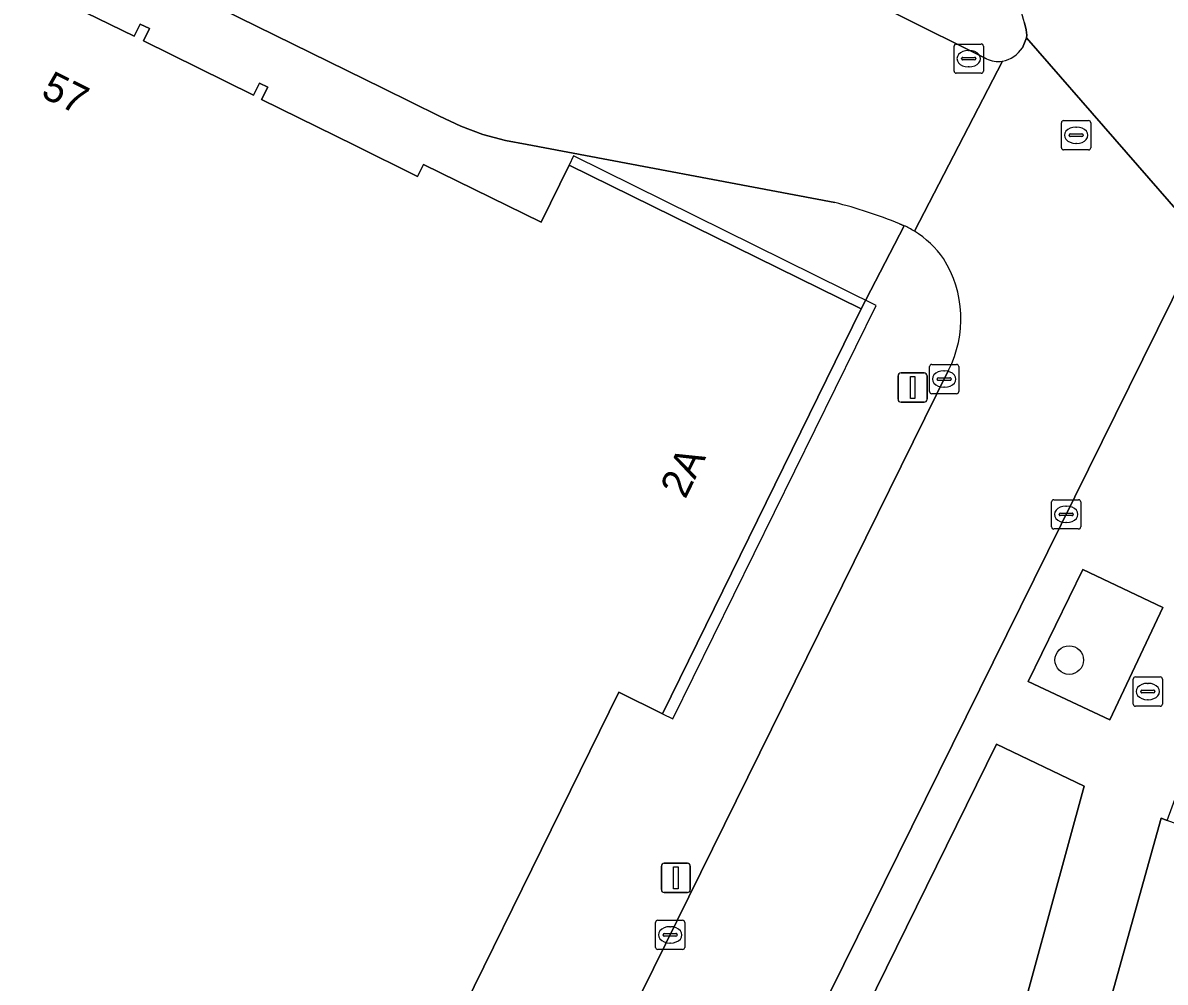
# Model space of a CAD drawing. Extents: x 159217 to 160349, y 381246 to 382172.
# Drawn here: x 160206.25 to 160245.3, y 382047.86 to 382080.64 of the extents above; entities that cross this region are included whole.
import ezdxf

# ---------------------------------------------------------------- set-up
doc = ezdxf.new("R2010")
doc.units = 0
for name, color, linetype in [('IMGEO_Boom', 7, 'Continuous'), ('IMGEO_Brandkraan', 7, 'Continuous'), ('IMGEO_Groenvoorziening', 7, 'Continuous'), ('IMGEO_Kolk', 7, 'Continuous'), ('IMGEO_Lichtmast', 7, 'Continuous'), ('IMGEO_Pand', 7, 'Continuous'), ('IMGEO_Pand_nummerreeks', 7, 'Continuous'), ('IMGEO_Pand_overbouw', 7, 'Continuous'), ('IMGEO_Rijbaan_lokaal_open', 7, 'Continuous'), ('IMGEO_Rioolput', 7, 'Continuous'), ('IMGEO_Verkeerseiland_open', 7, 'Continuous'), ('IMGEO_Voetpad_open', 7, 'Continuous')]:
    doc.layers.add(name, color=color, linetype=linetype)

msp = doc.modelspace()

# ---------------------------------------------------------------- linework, layer by layer
at = {"layer": 'IMGEO_Boom'}
msp.add_circle((160242.023, 382058.864), 0.489, dxfattribs=at)
at = {"layer": 'IMGEO_Brandkraan'}
for p, q in [((160244.209, 382057.362), (160244.209, 382058.214)), ((160244.284, 382058.288), (160245.136, 382058.288)), ((160245.21, 382058.214), (160245.21, 382057.362)), ((160244.511, 382057.831), (160244.909, 382057.831)), ((160244.697, 382058.068), (160244.722, 382058.068)), ((160244.468, 382057.782), (160244.468, 382057.794)), ((160244.906, 382057.745), (160244.508, 382057.745)), ((160244.72, 382057.508), (160244.695, 382057.508)), ((160244.952, 382057.794), (160244.952, 382057.782)), ((160245.136, 382057.288), (160244.284, 382057.288))]:
    msp.add_line(p, q, dxfattribs=at)
for points in [[(160244.209, 382057.362), (160244.209, 382058.214)], [(160244.284, 382058.288), (160245.136, 382058.288)], [(160245.21, 382058.214), (160245.21, 382057.362)], [(160245.136, 382057.288), (160244.284, 382057.288)]]:
    msp.add_lwpolyline(points, dxfattribs=at)
for centre, radius, start, end in [((160244.286, 382058.212), 0.0765, 91.552, 178.448), ((160244.286, 382058.212), 0.0765, 91.552, 178.448), ((160245.134, 382058.212), 0.0765, 1.552, 88.448), ((160245.134, 382058.212), 0.0765, 1.552, 88.448), ((160244.508, 382057.791), 0.0403, 85.8775, 175.7526), ((160244.913, 382057.793), 0.0386, 1.7309, 96.639), ((160244.505, 382057.781), 0.0366, 178.938, 274.7102), ((160244.909, 382057.788), 0.043, 264.8664, 352.4533), ((160244.286, 382057.364), 0.0765, 181.552, 268.448), ((160244.286, 382057.364), 0.0765, 181.552, 268.448), ((160245.134, 382057.364), 0.0765, 271.552, 358.448), ((160245.134, 382057.364), 0.0765, 271.552, 358.448)]:
    msp.add_arc(centre, radius, start, end, dxfattribs=at)
for centre, major_axis, ratio, start_param, end_param in [((160244.696, 382057.788), (-0.387, 0.002), 0.722429, 4.712389, 7.853982), ((160244.721, 382057.788), (-0.39, 0.002), 0.717154, 1.570796, 4.712389)]:
    msp.add_ellipse(centre, major_axis=major_axis, ratio=ratio, start_param=start_param, end_param=end_param, dxfattribs=at)
at = {"layer": 'IMGEO_Groenvoorziening'}
for points in [[(160242.494, 382061.958), (160240.624, 382058.134), (160243.414, 382056.816), (160245.229, 382060.659)], [(160239.539, 382055.992), (160233.038, 382042.792), (160235.28, 382041.684), (160239.652, 382044.006), (160242.533, 382054.554)]]:
    msp.add_lwpolyline(points, close=True, dxfattribs=at)
at = {"layer": 'IMGEO_Kolk'}
for p, q in [((160238.087, 382078.99), (160238.087, 382079.842)), ((160238.162, 382079.916), (160239.014, 382079.916)), ((160238.575, 382079.696), (160238.6, 382079.696)), ((160239.088, 382079.842), (160239.088, 382078.99)), ((160238.346, 382079.41), (160238.346, 382079.422)), ((160238.784, 382079.373), (160238.386, 382079.373)), ((160238.389, 382079.459), (160238.787, 382079.459)), ((160238.83, 382079.422), (160238.83, 382079.41)), ((160239.014, 382078.916), (160238.162, 382078.916)), ((160238.598, 382079.136), (160238.573, 382079.136)), ((160237.247, 382068.04), (160237.247, 382068.892)), ((160237.322, 382068.966), (160238.174, 382068.966)), ((160237.735, 382068.746), (160237.76, 382068.746)), ((160238.248, 382068.892), (160238.248, 382068.04)), ((160237.506, 382068.46), (160237.506, 382068.472)), ((160237.944, 382068.423), (160237.546, 382068.423)), ((160237.549, 382068.509), (160237.947, 382068.509)), ((160237.99, 382068.472), (160237.99, 382068.46)), ((160238.174, 382067.966), (160237.322, 382067.966)), ((160237.758, 382068.186), (160237.733, 382068.186)), ((160241.419, 382063.417), (160241.419, 382064.269)), ((160241.494, 382064.343), (160242.346, 382064.343)), ((160241.907, 382064.123), (160241.932, 382064.123)), ((160242.42, 382064.269), (160242.42, 382063.417)), ((160241.678, 382063.837), (160241.678, 382063.849)), ((160242.116, 382063.8), (160241.718, 382063.8)), ((160241.721, 382063.886), (160242.119, 382063.886)), ((160242.162, 382063.849), (160242.162, 382063.837)), ((160242.346, 382063.343), (160241.494, 382063.343)), ((160241.93, 382063.563), (160241.905, 382063.563)), ((160227.881, 382049.047), (160227.881, 382049.899)), ((160227.956, 382049.973), (160228.808, 382049.973)), ((160228.369, 382049.753), (160228.394, 382049.753)), ((160228.882, 382049.899), (160228.882, 382049.047)), ((160228.14, 382049.467), (160228.14, 382049.479)), ((160228.578, 382049.43), (160228.18, 382049.43)), ((160228.183, 382049.516), (160228.581, 382049.516)), ((160228.624, 382049.479), (160228.624, 382049.467)), ((160228.808, 382048.973), (160227.956, 382048.973)), ((160228.392, 382049.193), (160228.367, 382049.193))]:
    msp.add_line(p, q, dxfattribs=at)
for points in [[(160238.087, 382078.99), (160238.087, 382079.842)], [(160238.162, 382079.916), (160239.014, 382079.916)], [(160239.088, 382079.842), (160239.088, 382078.99)], [(160239.014, 382078.916), (160238.162, 382078.916)], [(160237.247, 382068.04), (160237.247, 382068.892)], [(160237.322, 382068.966), (160238.174, 382068.966)], [(160238.248, 382068.892), (160238.248, 382068.04)], [(160238.174, 382067.966), (160237.322, 382067.966)], [(160241.419, 382063.417), (160241.419, 382064.269)], [(160241.494, 382064.343), (160242.346, 382064.343)], [(160242.42, 382064.269), (160242.42, 382063.417)], [(160242.346, 382063.343), (160241.494, 382063.343)], [(160227.881, 382049.047), (160227.881, 382049.899)], [(160227.956, 382049.973), (160228.808, 382049.973)], [(160228.882, 382049.899), (160228.882, 382049.047)], [(160228.808, 382048.973), (160227.956, 382048.973)]]:
    msp.add_lwpolyline(points, dxfattribs=at)
for centre, radius, start, end in [((160238.164, 382079.84), 0.0765, 91.552, 178.448), ((160238.164, 382079.84), 0.0765, 91.552, 178.448), ((160239.012, 382079.84), 0.0765, 1.552, 88.448), ((160239.012, 382079.84), 0.0765, 1.552, 88.448), ((160238.386, 382079.419), 0.0403, 85.8775, 175.7526), ((160238.383, 382079.409), 0.0366, 178.938, 274.7102), ((160238.787, 382079.416), 0.043, 264.8664, 352.4533), ((160238.791, 382079.421), 0.0386, 1.7309, 96.639), ((160238.164, 382078.992), 0.0765, 181.552, 268.448), ((160238.164, 382078.992), 0.0765, 181.552, 268.448), ((160239.012, 382078.992), 0.0765, 271.552, 358.448), ((160239.012, 382078.992), 0.0765, 271.552, 358.448), ((160237.324, 382068.89), 0.0765, 91.552, 178.448), ((160237.324, 382068.89), 0.0765, 91.552, 178.448), ((160238.172, 382068.89), 0.0765, 1.552, 88.448), ((160238.172, 382068.89), 0.0765, 1.552, 88.448), ((160237.546, 382068.469), 0.0403, 85.8775, 175.7526), ((160237.543, 382068.459), 0.0366, 178.938, 274.7102), ((160237.947, 382068.466), 0.043, 264.8664, 352.4533), ((160237.951, 382068.471), 0.0386, 1.7309, 96.639), ((160237.324, 382068.042), 0.0765, 181.552, 268.448), ((160237.324, 382068.042), 0.0765, 181.552, 268.448), ((160238.172, 382068.042), 0.0765, 271.552, 358.448), ((160238.172, 382068.042), 0.0765, 271.552, 358.448), ((160241.496, 382064.267), 0.0765, 91.552, 178.448), ((160241.496, 382064.267), 0.0765, 91.552, 178.448), ((160242.344, 382064.267), 0.0765, 1.552, 88.448), ((160242.344, 382064.267), 0.0765, 1.552, 88.448), ((160241.718, 382063.846), 0.0403, 85.8775, 175.7526), ((160241.715, 382063.836), 0.0366, 178.938, 274.7102), ((160242.119, 382063.843), 0.043, 264.8664, 352.4533), ((160242.123, 382063.848), 0.0386, 1.7309, 96.639), ((160241.496, 382063.419), 0.0765, 181.552, 268.448), ((160241.496, 382063.419), 0.0765, 181.552, 268.448), ((160242.344, 382063.419), 0.0765, 271.552, 358.448), ((160242.344, 382063.419), 0.0765, 271.552, 358.448), ((160227.958, 382049.897), 0.0765, 91.552, 178.448), ((160227.958, 382049.897), 0.0765, 91.552, 178.448), ((160228.806, 382049.897), 0.0765, 1.552, 88.448), ((160228.806, 382049.897), 0.0765, 1.552, 88.448), ((160228.18, 382049.476), 0.0403, 85.8775, 175.7526), ((160228.177, 382049.466), 0.0366, 178.938, 274.7102), ((160228.581, 382049.473), 0.043, 264.8664, 352.4533), ((160228.585, 382049.478), 0.0386, 1.7309, 96.639), ((160227.958, 382049.049), 0.0765, 181.552, 268.448), ((160227.958, 382049.049), 0.0765, 181.552, 268.448), ((160228.806, 382049.049), 0.0765, 271.552, 358.448), ((160228.806, 382049.049), 0.0765, 271.552, 358.448)]:
    msp.add_arc(centre, radius, start, end, dxfattribs=at)
for centre, major_axis, ratio, start_param, end_param in [((160238.574, 382079.416), (-0.387, 0.002), 0.722429, 4.712389, 7.853982), ((160238.599, 382079.416), (-0.39, 0.002), 0.717154, 1.570796, 4.712389), ((160237.734, 382068.466), (-0.387, 0.002), 0.722429, 4.712389, 7.853982), ((160237.759, 382068.466), (-0.39, 0.002), 0.717154, 1.570796, 4.712389), ((160241.906, 382063.843), (-0.387, 0.002), 0.722429, 4.712389, 7.853982), ((160241.931, 382063.843), (-0.39, 0.002), 0.717154, 1.570796, 4.712389), ((160228.368, 382049.473), (-0.387, 0.002), 0.722429, 4.712389, 7.853982), ((160228.393, 382049.473), (-0.39, 0.002), 0.717154, 1.570796, 4.712389)]:
    msp.add_ellipse(centre, major_axis=major_axis, ratio=ratio, start_param=start_param, end_param=end_param, dxfattribs=at)
at = {"layer": 'IMGEO_Lichtmast'}
for p, q in [((160236.173, 382067.775), (160236.173, 382068.575)), ((160236.173, 382068.575), (160236.173, 382067.775)), ((160236.273, 382068.675), (160237.063, 382068.675)), ((160237.063, 382068.675), (160236.273, 382068.675)), ((160237.163, 382068.575), (160237.163, 382067.775)), ((160237.163, 382067.775), (160237.163, 382068.575)), ((160237.063, 382067.675), (160236.273, 382067.675)), ((160236.273, 382067.675), (160237.063, 382067.675)), ((160228.08, 382051.019), (160228.08, 382051.819)), ((160228.08, 382051.819), (160228.08, 382051.019)), ((160228.18, 382051.919), (160228.97, 382051.919)), ((160228.97, 382051.919), (160228.18, 382051.919)), ((160229.07, 382051.819), (160229.07, 382051.019)), ((160229.07, 382051.019), (160229.07, 382051.819)), ((160228.97, 382050.919), (160228.18, 382050.919)), ((160228.18, 382050.919), (160228.97, 382050.919))]:
    msp.add_line(p, q, dxfattribs=at)
for points in [[(160236.593, 382068.55), (160236.743, 382068.55), (160236.743, 382067.8), (160236.593, 382067.8), (160236.593, 382068.55)], [(160228.5, 382051.794), (160228.65, 382051.794), (160228.65, 382051.044), (160228.5, 382051.044), (160228.5, 382051.794)]]:
    msp.add_lwpolyline(points, dxfattribs=at)
for centre, start, end in [((160236.273, 382068.575), 90, 180), ((160236.273, 382068.575), 90, 180), ((160237.063, 382068.575), 0, 90), ((160237.063, 382068.575), 360, 90), ((160236.273, 382067.775), 180, 270), ((160236.273, 382067.775), 180, 270), ((160237.063, 382067.775), 270, 0), ((160237.063, 382067.775), 270, 0), ((160228.18, 382051.819), 90, 180), ((160228.18, 382051.819), 90, 180), ((160228.97, 382051.819), 0, 90), ((160228.97, 382051.819), 360, 90), ((160228.18, 382051.019), 180, 270), ((160228.18, 382051.019), 180, 270), ((160228.97, 382051.019), 270, 0), ((160228.97, 382051.019), 270, 0)]:
    msp.add_arc(centre, 0.1, start, end, dxfattribs=at)
at = {"layer": 'IMGEO_Pand'}
msp.add_lwpolyline([(160218.71, 382041.658), (160226.628, 382057.764), (160228.115, 382057.032), (160234.915, 382070.865), (160224.926, 382075.775), (160223.966, 382073.823), (160219.949, 382075.798), (160219.749, 382075.392), (160217.588, 382076.454), (160214.411, 382078.016), (160214.622, 382078.444), (160214.341, 382078.582), (160214.139, 382078.171), (160210.377, 382080.021), (160210.583, 382080.441), (160210.262, 382080.599), (160210.056, 382080.18), (160206.335, 382082.009)], dxfattribs=at)
msp.add_lwpolyline([(160255.639, 382049.633), (160245.377, 382053.38), (160245.168, 382053.456), (160243.274, 382046.684), (160251.405, 382044.329), (160252.469, 382048.006), (160254.96, 382047.285)], close=True, dxfattribs=at)
at = {"layer": 'IMGEO_Pand_overbouw'}
msp.add_lwpolyline([(160228.115, 382057.032), (160228.477, 382056.854), (160235.42, 382070.976), (160225.074, 382076.095), (160224.926, 382075.775), (160234.915, 382070.865)], close=True, dxfattribs=at)
at = {"layer": 'IMGEO_Rijbaan_lokaal_open'}
for points in [[(160206.252, 382084.455), (160218.557, 382078.406), (160220.493, 382077.455), (160221.221, 382077.108), (160221.976, 382076.827), (160222.754, 382076.615), (160223.491, 382076.481), (160234.007, 382074.498)], [(160239.191, 382079.414), (160230.002, 382084.005)], [(160240.491, 382080.639), (160240.553, 382080.401), (160240.574, 382080.217), (160240.567, 382080.128), (160246.603, 382073.202), (160247.032, 382073.719)], [(160244.545, 382069.152), (160246.042, 382072.193), (160246.603, 382073.202), (160240.567, 382080.128), (160240.422, 382079.788)], [(160239.737, 382079.328), (160236.729, 382073.52)], [(160236.729, 382073.52), (160239.737, 382079.328)], [(160236.218, 382073.775), (160236.376, 382073.707)], [(160231.992, 382043.761), (160244.545, 382069.152)], [(160237.898, 382068.773), (160225.401, 382043.427)]]:
    msp.add_lwpolyline(points, dxfattribs=at)
for centre, radius, start, end in [((160230.601, 382078.053), 10.222, 14.6523, 20.1464), ((160239.544, 382080.356), 1.046, 280.646, 327.1194), ((160239.603, 382080.254), 0.936, 243.8737, 278.2242), ((160230.006, 382058.52), 16.471, 67.8428, 75.9415), ((160235.005, 382070.692), 3.312, 58.6309, 65.5448), ((160234.997, 382070.679), 3.327, 34.8617, 58.6276), ((160234.463, 382070.527), 3.857, 332.9582, 32.1842)]:
    msp.add_arc(centre, radius, start, end, dxfattribs=at)
at = {"layer": 'IMGEO_Rioolput'}
for p, q in [((160241.758, 382076.372), (160241.758, 382077.224)), ((160241.833, 382077.298), (160242.685, 382077.298)), ((160242.246, 382077.078), (160242.271, 382077.078)), ((160242.759, 382077.224), (160242.759, 382076.372)), ((160242.017, 382076.792), (160242.017, 382076.804)), ((160242.455, 382076.755), (160242.057, 382076.755)), ((160242.06, 382076.841), (160242.458, 382076.841)), ((160242.501, 382076.804), (160242.501, 382076.792)), ((160242.685, 382076.298), (160241.833, 382076.298)), ((160242.269, 382076.518), (160242.244, 382076.518))]:
    msp.add_line(p, q, dxfattribs=at)
for points in [[(160241.758, 382076.372), (160241.758, 382077.224)], [(160241.833, 382077.298), (160242.685, 382077.298)], [(160242.759, 382077.224), (160242.759, 382076.372)], [(160242.685, 382076.298), (160241.833, 382076.298)]]:
    msp.add_lwpolyline(points, dxfattribs=at)
for centre, radius, start, end in [((160241.835, 382077.222), 0.0765, 91.552, 178.448), ((160241.835, 382077.222), 0.0765, 91.552, 178.448), ((160242.683, 382077.222), 0.0765, 1.552, 88.448), ((160242.683, 382077.222), 0.0765, 1.552, 88.448), ((160242.057, 382076.801), 0.0403, 85.8775, 175.7526), ((160242.054, 382076.791), 0.0366, 178.938, 274.7102), ((160242.458, 382076.798), 0.043, 264.8664, 352.4533), ((160242.462, 382076.803), 0.0386, 1.7309, 96.639), ((160241.835, 382076.374), 0.0765, 181.552, 268.448), ((160241.835, 382076.374), 0.0765, 181.552, 268.448), ((160242.683, 382076.374), 0.0765, 271.552, 358.448), ((160242.683, 382076.374), 0.0765, 271.552, 358.448)]:
    msp.add_arc(centre, radius, start, end, dxfattribs=at)
for centre, major_axis, ratio, start_param, end_param in [((160242.245, 382076.798), (-0.387, 0.002), 0.722429, 4.712389, 7.853982), ((160242.27, 382076.798), (-0.39, 0.002), 0.717154, 1.570796, 4.712389)]:
    msp.add_ellipse(centre, major_axis=major_axis, ratio=ratio, start_param=start_param, end_param=end_param, dxfattribs=at)
at = {"layer": 'IMGEO_Verkeerseiland_open'}
for points in [[(160230.002, 382084.005), (160239.191, 382079.414)], [(160240.422, 382079.788), (160240.567, 382080.128), (160240.574, 382080.217), (160240.553, 382080.401), (160240.491, 382080.639)]]:
    msp.add_lwpolyline(points, dxfattribs=at)
for centre, radius, start, end in [((160230.601, 382078.053), 10.222, 14.6523, 20.1464), ((160239.544, 382080.356), 1.046, 280.646, 327.1194), ((160239.603, 382080.254), 0.936, 243.8737, 278.2242)]:
    msp.add_arc(centre, radius, start, end, dxfattribs=at)
at = {"layer": 'IMGEO_Voetpad_open'}
for points in [[(160223.491, 382076.481), (160222.754, 382076.615), (160221.976, 382076.827), (160221.221, 382077.108), (160220.493, 382077.455), (160218.557, 382078.406), (160206.252, 382084.455)], [(160206.335, 382082.009), (160210.056, 382080.18), (160210.262, 382080.599), (160210.583, 382080.441), (160210.377, 382080.021), (160214.139, 382078.171), (160214.341, 382078.582), (160214.622, 382078.444), (160214.411, 382078.016), (160217.588, 382076.454), (160219.749, 382075.392), (160219.949, 382075.798), (160223.966, 382073.823), (160224.926, 382075.775), (160234.915, 382070.865), (160236.376, 382073.707), (160236.218, 382073.775)], [(160234.007, 382074.498), (160223.491, 382076.481)], [(160243.274, 382046.684), (160245.168, 382053.456), (160245.377, 382053.38), (160246.663, 382056.903), (160249.382, 382062.43), (160251.863, 382067.479), (160254.125, 382072.109), (160251.51, 382073.175), (160250.105, 382070.325), (160247.423, 382071.642), (160248.321, 382073.526), (160249.362, 382074.051), (160248.008, 382074.603), (160246.603, 382073.202), (160246.042, 382072.193), (160244.545, 382069.152), (160231.992, 382043.761)], [(160236.376, 382073.707), (160234.915, 382070.865), (160228.115, 382057.032), (160226.628, 382057.764), (160218.71, 382041.658), (160222.601, 382041.406), (160222.965, 382041.497), (160223.32, 382041.621), (160223.662, 382041.776), (160223.988, 382041.961), (160224.297, 382042.174), (160224.586, 382042.414), (160224.852, 382042.678), (160225.094, 382042.966), (160225.309, 382043.274), (160225.401, 382043.427), (160237.898, 382068.773)]]:
    msp.add_lwpolyline(points, dxfattribs=at)
for points in [[(160243.414, 382056.816), (160240.624, 382058.134), (160242.494, 382061.958), (160245.229, 382060.659)], [(160239.652, 382044.006), (160235.28, 382041.684), (160233.038, 382042.792), (160239.539, 382055.992), (160242.533, 382054.554)]]:
    msp.add_lwpolyline(points, close=True, dxfattribs=at)
for centre, radius, start, end in [((160230.006, 382058.52), 16.471, 67.8428, 75.9415), ((160235.005, 382070.692), 3.312, 58.6309, 65.5448), ((160234.997, 382070.679), 3.327, 34.8617, 58.6276), ((160234.463, 382070.527), 3.857, 332.9582, 32.1842)]:
    msp.add_arc(centre, radius, start, end, dxfattribs=at)

# ---------------------------------------------------------------- texts
at = {"layer": 'IMGEO_Pand_nummerreeks'}
for s, rotation, p in [('57', 333.6523, (160206.83, 382078.13)), ('2A', 63.8223, (160228.898, 382064.339))]:
    msp.add_text(s, height=1, rotation=rotation, dxfattribs=at).set_placement(p)

doc.saveas('drawing.dxf')
